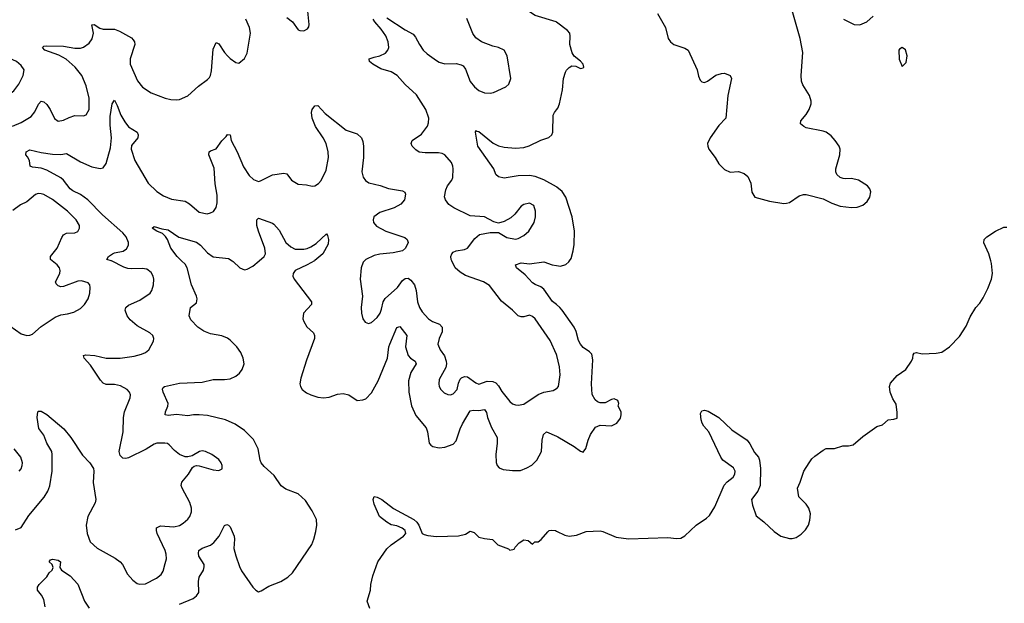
# Model space of a CAD drawing. Header units: inches. Extents: x 2057696 to 2160536, y 827480 to 1016834.
# Tile 419 of 422: x 2146199 to 2153172, y 1007576 to 1011706. Entities that reach past the tile are written whole.
import ezdxf

# ---------------------------------------------------------------- set-up
doc = ezdxf.new("R2010")
doc.units = ezdxf.units.IN
doc.header["$MEASUREMENT"] = 0
for name, color, linetype in [('C1040', 7, 'Continuous'), ('C1041', 7, 'Continuous'), ('C1050', 7, 'Continuous'), ('C1051', 7, 'Continuous')]:
    doc.layers.add(name, color=color, linetype=linetype)

msp = doc.modelspace()

# ---------------------------------------------------------------- linework, layer by layer
at = {"layer": 'C1040', "color": 5}
for points, elevation in [([(2146087.8, 1009567.7), (2146210, 1009483.8), (2146250, 1009470.7), (2146270, 1009474), (2146290, 1009480.7), (2146350, 1009534.4), (2146450, 1009601.7), (2146490, 1009616.5), (2146536.6, 1009623.4), (2146583.3, 1009636.7), (2146630, 1009662), (2146658.4, 1009690), (2146683, 1009730), (2146695.1, 1009770), (2146698.9, 1009810), (2146695.1, 1009830), (2146682.8, 1009842.8), (2146637, 1009857), (2146610, 1009855.3), (2146510, 1009817.8), (2146490, 1009815.8), (2146470, 1009822.4), (2146456.6, 1009836.6), (2146451.1, 1009850), (2146483.5, 1009910), (2146486.2, 1009930), (2146480.4, 1009950), (2146465.1, 1009970), (2146429.8, 1010000)], 360), ([(2146170, 1008096.5), (2146208.3, 1008111.7), (2146262.5, 1008197.5), (2146372.9, 1008327.1), (2146398.2, 1008370), (2146412.5, 1008407.5), (2146428.9, 1008510), (2146428.8, 1008630), (2146426, 1008650), (2146390.8, 1008710), (2146370, 1008766.6), (2146333.3, 1008813.3), (2146323.6, 1008890), (2146326.6, 1008930), (2146330, 1008934.8), (2146350, 1008935.5), (2146390, 1008912.2), (2146512.2, 1008810), (2146560.3, 1008750), (2146644.3, 1008624.3), (2146694.9, 1008570), (2146721.6, 1008530), (2146724.9, 1008510), (2146719.5, 1008430), (2146738.3, 1008310), (2146733.1, 1008286.9), (2146680.3, 1008190), (2146670.3, 1008130), (2146676, 1008070), (2146698.7, 1008010), (2146746.5, 1007966.5), (2146874.8, 1007894.8), (2146910, 1007870.4), (2146927.2, 1007850), (2146962, 1007782), (2146999.9, 1007739.9), (2147030, 1007717), (2147050, 1007711.7), (2147090, 1007714.6), (2147166.7, 1007753.3), (2147200.6, 1007779.4), (2147215.6, 1007804.4), (2147230, 1007858), (2147237.4, 1007890), (2147236.1, 1007923.9), (2147229.7, 1007950), (2147173, 1008070), (2147167, 1008090), (2147168.7, 1008110), (2147195, 1008125), (2147290, 1008116.1), (2147330, 1008127.4), (2147357.1, 1008142.9), (2147388.7, 1008171.3), (2147403.6, 1008190), (2147415.9, 1008224.1), (2147416.2, 1008250), (2147404, 1008290), (2147348.8, 1008390), (2147343.5, 1008410), (2147347.7, 1008432.3), (2147394.7, 1008490), (2147422.3, 1008537.7), (2147433.4, 1008546.6), (2147450, 1008550.6), (2147470, 1008548.5), (2147570, 1008520.5), (2147610, 1008514.8), (2147632.1, 1008527.9), (2147632.7, 1008550), (2147626, 1008570), (2147610, 1008592.7), (2147559, 1008630), (2147515.3, 1008650), (2147490, 1008654), (2147472, 1008650), (2147420.4, 1008619.6), (2147390, 1008611.6), (2147370, 1008613), (2147330, 1008628), (2147296.1, 1008656.1), (2147257.7, 1008697.7), (2147245.6, 1008705.6), (2147226, 1008710), (2147170, 1008709.7), (2147150, 1008702), (2147093.4, 1008666.6), (2146970, 1008605.1), (2146950, 1008600.4), (2146930, 1008602.6), (2146910, 1008620.9), (2146903.5, 1008650), (2146931.1, 1008790), (2146932.8, 1008890), (2146941.3, 1008930), (2146980.5, 1009030), (2146982.4, 1009050), (2146976.9, 1009070), (2146959.6, 1009090), (2146913.7, 1009113.7), (2146870, 1009123.5), (2146810, 1009124.8), (2146790, 1009132.8), (2146770, 1009154.7), (2146701.3, 1009261.3), (2146655.6, 1009310), (2146649.5, 1009330), (2146666.1, 1009333.9), (2146730, 1009329.2), (2146810, 1009310.3), (2146910, 1009311.7), (2147010, 1009325.7), (2147061.4, 1009338.6), (2147089.7, 1009350.3), (2147112.3, 1009370), (2147146, 1009430), (2147149.3, 1009450), (2147141.2, 1009470), (2147121.2, 1009490), (2147030, 1009540.5), (2146981.6, 1009581.6), (2146959.7, 1009610), (2146945.1, 1009650), (2146949.6, 1009670), (2146970, 1009684.9), (2147050, 1009720.4), (2147122.7, 1009770), (2147134.5, 1009790), (2147147, 1009830), (2147149.6, 1009870), (2147145.1, 1009890), (2147130, 1009918), (2147099.7, 1009939.8), (2147065.1, 1009945.1), (2146990, 1009942.4), (2146965.7, 1009945.7), (2146935.5, 1009955.5), (2146850, 1009998.9), (2146846.6, 1010000)], 340), ([(2147329.5, 1007570), (2147427, 1007610), (2147452, 1007628), (2147466.9, 1007653.1), (2147464.1, 1007730), (2147470, 1007761), (2147499.5, 1007810), (2147506, 1007834), (2147506.3, 1007850), (2147468.4, 1007910), (2147464, 1007930), (2147467.8, 1007950), (2147490, 1007966.3), (2147550, 1007986.5), (2147574.2, 1008005.8), (2147612.4, 1008050), (2147650, 1008126), (2147666.3, 1008133.7), (2147678, 1008130), (2147690, 1008116.3), (2147716.9, 1008050), (2147720.2, 1008030), (2147716.5, 1007963.5), (2147729.2, 1007910.8), (2147755.2, 1007835.2), (2147770, 1007805.3), (2147849.1, 1007689.1), (2147870, 1007667.7), (2147890, 1007658), (2147910, 1007663.8), (2147962.3, 1007697.7), (2148047.3, 1007730), (2148098, 1007762), (2148130, 1007791.8), (2148266.9, 1007993.1), (2148283.1, 1008030), (2148296.3, 1008083.7), (2148303.9, 1008130), (2148300.4, 1008170), (2148270.6, 1008230.6), (2148222.7, 1008302.7), (2148170, 1008349.7), (2148082.8, 1008382.8), (2148050, 1008407.6), (2148000, 1008480), (2147930, 1008543.9), (2147909.9, 1008569.9), (2147902.2, 1008590), (2147888.8, 1008670), (2147854.1, 1008734.1), (2147790, 1008798), (2147724.1, 1008844.1), (2147655.2, 1008875.2), (2147530, 1008904.8), (2147470, 1008910.8), (2147430, 1008909.8), (2147390, 1008902.7), (2147310, 1008912.5), (2147250, 1008904.8), (2147229.6, 1008910), (2147231.5, 1008930), (2147248.6, 1008970), (2147249.8, 1008990), (2147213.7, 1009070), (2147209.7, 1009090.3), (2147215.9, 1009104.1), (2147224, 1009110), (2147330, 1009134.9), (2147490, 1009140.8), (2147570, 1009159), (2147650, 1009159.8), (2147690, 1009165.2), (2147730, 1009182.8), (2147755.9, 1009204.1), (2147775.3, 1009230), (2147787.8, 1009270), (2147780.3, 1009310), (2147764.4, 1009350), (2147735.5, 1009390), (2147690, 1009437.7), (2147670, 1009452.3), (2147630, 1009467.6), (2147550, 1009482.8), (2147502, 1009502), (2147459.7, 1009530), (2147410, 1009582.9), (2147399.7, 1009610), (2147409.6, 1009670), (2147450, 1009702), (2147456.4, 1009730), (2147451.9, 1009750), (2147415.3, 1009830), (2147384.5, 1009950), (2147370, 1009976), (2147345.4, 1010000)], 320), ([(2147702.8, 1010000), (2147710, 1009995.5), (2147757.3, 1009950), (2147790, 1009936.4), (2147810, 1009939.5), (2147850, 1009961.1), (2147895.8, 1010000)], 320), ([(2148287.6, 1010000), (2148235.3, 1009970), (2148150.5, 1009930), (2148134.9, 1009910), (2148134.4, 1009890), (2148142, 1009870), (2148266.4, 1009710), (2148266.4, 1009690), (2148208.5, 1009630), (2148203.7, 1009590), (2148210.4, 1009570), (2148233.1, 1009533.1), (2148279.3, 1009490), (2148287.2, 1009470), (2148286.3, 1009450), (2148230, 1009297.2), (2148190, 1009169), (2148183.6, 1009130), (2148187.6, 1009110), (2148199.5, 1009090), (2148230, 1009065.7), (2148260.7, 1009050), (2148310, 1009034), (2148350, 1009029.1), (2148390, 1009035.2), (2148450, 1009056.5), (2148490, 1009059.6), (2148530.2, 1009050.2), (2148590, 1009012.2), (2148630, 1009015.3), (2148650, 1009023.7), (2148690, 1009065.7), (2148736.9, 1009150), (2148804.7, 1009310), (2148812.1, 1009390), (2148819.1, 1009410), (2148870, 1009528), (2148890, 1009533.7), (2148940.9, 1009470), (2148930.2, 1009390), (2148949.3, 1009330), (2148967.2, 1009310), (2149000.3, 1009290), (2149006.5, 1009270), (2148969.4, 1009210), (2148951.5, 1009150), (2148955, 1009070), (2148972.9, 1008972.8), (2149004.1, 1008904.1), (2149076.5, 1008816.5), (2149086.2, 1008790), (2149099.3, 1008710), (2149110, 1008694), (2149124.4, 1008684.4), (2149170, 1008677), (2149210, 1008680.3), (2149270, 1008701.3), (2149290, 1008724.9), (2149317.5, 1008810), (2149334.1, 1008845.9), (2149390, 1008936.9), (2149410, 1008942.4), (2149450, 1008939.3), (2149490, 1008948.5), (2149505, 1008925), (2149512.7, 1008890), (2149540.1, 1008820.1), (2149579.3, 1008750), (2149580.2, 1008710), (2149570.3, 1008630), (2149573.4, 1008573.4), (2149579.3, 1008550), (2149593.7, 1008533.7), (2149623.8, 1008523.8), (2149690, 1008516), (2149744.9, 1008515.1), (2149790, 1008533.7), (2149825.5, 1008554.5), (2149860.5, 1008590), (2149893.7, 1008650), (2149899.3, 1008730), (2149908.9, 1008771.1), (2149929.7, 1008790.3), (2150000, 1008759.4)], 320), ([(2148641.1, 1010000), (2148631.8, 1009990), (2148617.8, 1009950), (2148610.3, 1009870), (2148625.7, 1009750), (2148618, 1009670), (2148619.5, 1009630), (2148628.7, 1009588.7), (2148645.8, 1009565.8), (2148670, 1009554.8), (2148690, 1009564), (2148730, 1009598), (2148752.1, 1009630), (2148762.4, 1009657.6), (2148772.8, 1009710), (2148786.6, 1009733.4), (2148874.7, 1009810), (2148910, 1009861.1), (2148930, 1009875.2), (2148950, 1009875.6), (2148970, 1009863.6), (2148995.6, 1009830), (2149007.8, 1009790), (2149015.3, 1009710), (2149031.5, 1009670), (2149050, 1009639.5), (2149093.4, 1009590), (2149121.3, 1009570), (2149172, 1009552), (2149190.9, 1009530), (2149190, 1009496), (2149169.1, 1009450), (2149160.8, 1009410), (2149176.9, 1009370), (2149207.3, 1009327.3), (2149219.3, 1009290), (2149220.7, 1009270), (2149216, 1009244), (2149170, 1009159), (2149166.7, 1009130), (2149170.6, 1009110), (2149182, 1009090), (2149205.8, 1009065.9), (2149230, 1009053), (2149250, 1009050.5), (2149270, 1009057.1), (2149296, 1009090), (2149305.9, 1009134.1), (2149318, 1009162), (2149327.6, 1009172.4), (2149350, 1009181.2), (2149370, 1009178.6), (2149430, 1009135.2), (2149450, 1009127), (2149510, 1009147), (2149550, 1009145.5), (2149570, 1009135.5), (2149590, 1009115.5), (2149614.5, 1009074.5), (2149670, 1009003.1), (2149690, 1008986.7), (2149710, 1008979.5), (2149730, 1008978.4), (2149770, 1008985.3), (2149870, 1009053.1), (2149910, 1009068.9), (2149977.2, 1009082.8), (2150000, 1009095.3)], 340), ([(2150000, 1009335.9), (2149954.9, 1009434.9), (2149850, 1009589.3), (2149830, 1009606.6), (2149810, 1009615.1), (2149770, 1009602.4), (2149750, 1009602), (2149729.5, 1009610), (2149689.7, 1009649.7), (2149610, 1009715.1), (2149525.9, 1009825.9), (2149484.5, 1009850), (2149355.6, 1009895.6), (2149318.3, 1009918.3), (2149282, 1009950), (2149259.6, 1010000)], 340), ([(2150000, 1009689.3), (2149972.2, 1009712.2), (2149910, 1009798.2), (2149890, 1009814.5), (2149850, 1009831), (2149830, 1009844.8), (2149779.7, 1009899.7), (2149718, 1009950), (2149709.3, 1009970), (2149750, 1009984.6), (2149810, 1009977.8), (2149910, 1009991.2), (2149970, 1009970.2), (2150000, 1009966.4)], 320), ([(2146196, 1008510), (2146210, 1008526.8), (2146216.3, 1008550), (2146218, 1008570), (2146206.6, 1008610), (2146158.5, 1008670)], 360), ([(2148678.7, 1007538.7), (2148659, 1007590), (2148683.7, 1007670), (2148685.1, 1007710), (2148699.5, 1007770), (2148736.4, 1007870), (2148799.6, 1007960.4), (2148830.8, 1007990), (2148916.1, 1008050), (2148934.3, 1008070), (2148929.7, 1008090), (2148907.2, 1008107.2), (2148870, 1008123.7), (2148830, 1008131.2), (2148798.4, 1008150), (2148747.8, 1008190), (2148710, 1008278), (2148702.9, 1008310), (2148709.4, 1008330.6), (2148730, 1008327.3), (2148764.7, 1008310), (2148846.1, 1008246.1), (2148990, 1008168.1), (2149010.7, 1008150.7), (2149025.3, 1008130), (2149050, 1008070.2), (2149063.9, 1008063.9), (2149090, 1008056.3), (2149150, 1008048.7), (2149306.9, 1008053.1), (2149355.5, 1008064.5), (2149390, 1008086.4), (2149417.5, 1008077.5), (2149450, 1008044.4), (2149490, 1008034), (2149547.1, 1008027.1), (2149586, 1007990), (2149661, 1007961), (2149670, 1007952), (2149702, 1007958), (2149707.3, 1007972.7), (2149736.4, 1008003.6), (2149770, 1008024.7), (2149799.6, 1008019.6), (2149830, 1007994), (2149848.4, 1008011.6), (2149870, 1008012), (2149892.9, 1008027.1), (2149938.3, 1008081.7), (2149949.8, 1008090.2), (2149967.6, 1008092.4), (2149993, 1008090), (2150000, 1008086.7)], 280), ([(2146379.7, 1007550), (2146370, 1007604), (2146354.2, 1007634.1), (2146324, 1007670), (2146325.2, 1007690), (2146337, 1007710), (2146390, 1007762.4), (2146407.9, 1007792.1), (2146429.7, 1007810), (2146435.1, 1007830), (2146429.7, 1007849.7), (2146407.1, 1007870), (2146416.2, 1007883.8), (2146430, 1007888.2), (2146470, 1007881.1), (2146488, 1007870), (2146483.8, 1007830), (2146494.9, 1007810), (2146556.5, 1007770), (2146611.1, 1007711.1), (2146657.6, 1007590), (2146690, 1007542)], 320)]:
    msp.add_lwpolyline(points, dxfattribs=dict(at, elevation=elevation))
at = {"layer": 'C1041', "color": 5}
for points, elevation in [([(2150000, 1011688.5), (2149998, 1011690), (2149850, 1011734.7), (2149770, 1011788.6), (2149750, 1011798.3), (2149708.2, 1011808.2), (2149698, 1011818), (2149677.7, 1011890), (2149609.6, 1011990), (2149606, 1012010), (2149616.2, 1012070), (2149611.8, 1012091.8), (2149584.5, 1012130), (2149584, 1012150), (2149594.8, 1012150), (2149681.3, 1012090), (2149722.7, 1012042.7), (2149739.1, 1012030), (2149830, 1012002.3), (2149890, 1011971.5), (2149950, 1011961.2), (2149990, 1011959.7), (2150000, 1011961.2)], 320), ([(2148090, 1011720.7), (2148130.4, 1011690.4), (2148170, 1011634.8), (2148182, 1011630), (2148212.3, 1011627.7), (2148238, 1011642), (2148245.6, 1011654.4), (2148249.2, 1011670.8), (2148237, 1011790)], 360), ([(2146147.2, 1010952.8), (2146210, 1010978.2), (2146280.2, 1011019.8), (2146306.3, 1011053.7), (2146330.8, 1011109.2), (2146350, 1011130.3), (2146370, 1011124.2), (2146390, 1011104.6), (2146414, 1011070), (2146445.8, 1011005.8), (2146470, 1010988.8), (2146510, 1010994.3), (2146550, 1011014.9), (2146590, 1011026.9), (2146650, 1011026.3), (2146670, 1011032.7), (2146690.7, 1011069.3), (2146690.6, 1011150.6), (2146670, 1011237), (2146638.9, 1011310), (2146591.6, 1011370), (2146526.8, 1011426.8), (2146475.7, 1011455.7), (2146377, 1011490), (2146359.3, 1011510), (2146370, 1011519.1), (2146390, 1011520.3), (2146510, 1011517.8), (2146590, 1011504), (2146630, 1011505.5), (2146650, 1011511.6), (2146690, 1011539.3), (2146712.6, 1011570), (2146722.3, 1011610), (2146709.7, 1011670), (2146727.3, 1011672.7), (2146766.5, 1011646.5), (2146790, 1011638.5), (2146870, 1011639.6), (2146905.8, 1011625.8), (2146990, 1011576.5), (2147003.2, 1011563.2), (2147011.6, 1011550), (2147014, 1011530), (2146980.8, 1011430), (2146982, 1011390), (2147033.5, 1011273.5), (2147068.1, 1011228.1), (2147129.1, 1011189.1), (2147230, 1011150.4), (2147270, 1011140.4), (2147310, 1011138), (2147330, 1011142), (2147390, 1011167.3), (2147464.2, 1011235.8), (2147530, 1011282.4), (2147542.7, 1011297.3), (2147549.8, 1011310.2), (2147556.3, 1011343.7), (2147570, 1011498), (2147590, 1011544), (2147610, 1011535.5), (2147650, 1011473), (2147670, 1011450.4), (2147690, 1011430.6), (2147730, 1011402.8), (2147750, 1011398), (2147790, 1011431.3), (2147809.3, 1011470), (2147834, 1011610), (2147827.3, 1011650), (2147800.7, 1011710)], 360), ([(2149259.6, 1010000), (2149255.1, 1010010), (2149252.6, 1010030), (2149259.7, 1010050), (2149270, 1010060.3), (2149290, 1010070.2), (2149350, 1010078.7), (2149370, 1010088.4), (2149421.5, 1010158.5), (2149455.1, 1010184.9), (2149530, 1010199.1), (2149590, 1010198.8), (2149650, 1010163.7), (2149710, 1010152.2), (2149730, 1010157), (2149770, 1010178.4), (2149804.5, 1010210), (2149843.7, 1010270), (2149852.3, 1010310), (2149852.3, 1010350), (2149841.2, 1010390), (2149810, 1010406.6), (2149770, 1010398.4), (2149750, 1010386), (2149706.4, 1010330), (2149676.7, 1010303.3), (2149630, 1010276.9), (2149590, 1010265.2), (2149556.2, 1010276.2), (2149490, 1010311.6), (2149390, 1010316.9), (2149273.6, 1010373.6), (2149237.8, 1010397.8), (2149213.7, 1010430), (2149208.4, 1010451.5), (2149217.4, 1010502.6), (2149229.8, 1010530.2), (2149259.6, 1010570), (2149266, 1010590), (2149269.6, 1010650), (2149267.6, 1010670), (2149256.2, 1010696.2), (2149210, 1010749.5), (2149190, 1010759.7), (2149164.2, 1010764.2), (2149070, 1010763.1), (2149028.9, 1010768.9), (2149004.2, 1010784.2), (2148979.6, 1010810), (2148972, 1010830), (2148978, 1010850), (2149045.2, 1010894.8), (2149087.5, 1010952.5), (2149094.9, 1010974.9), (2149097.4, 1011010), (2149076, 1011070), (2149010, 1011173.7), (2148927.8, 1011247.8), (2148872.8, 1011310), (2148830, 1011338), (2148757.6, 1011357.6), (2148698.7, 1011390), (2148675.1, 1011410), (2148673.6, 1011426.4), (2148674, 1011430), (2148710, 1011441.3), (2148750, 1011449.1), (2148789.4, 1011470), (2148806, 1011490), (2148812.4, 1011510), (2148808.6, 1011550), (2148792, 1011592), (2148760, 1011640), (2148713.3, 1011690), (2148701.8, 1011710)], 340), ([(2148798.6, 1011718.6), (2148930, 1011634), (2148984.5, 1011604.5), (2149002.7, 1011582.7), (2149029.4, 1011529.4), (2149056.9, 1011490), (2149083.5, 1011463.5), (2149150, 1011416.5), (2149170, 1011404.9), (2149210, 1011393.1), (2149290, 1011396), (2149326.6, 1011386.6), (2149339, 1011379), (2149356.4, 1011356.4), (2149390, 1011267.7), (2149419.3, 1011230), (2149450, 1011204.9), (2149490, 1011188.5), (2149530, 1011186.4), (2149554, 1011190), (2149641.2, 1011230), (2149662.7, 1011250), (2149678, 1011290), (2149651.2, 1011450), (2149630, 1011489.4), (2149590, 1011509.6), (2149550, 1011519.7), (2149470, 1011549.7), (2149430, 1011578.3), (2149407.9, 1011607.9), (2149366, 1011714)], 340), ([(2146846.6, 1010000), (2146815.1, 1010010), (2146826.9, 1010030), (2146855.8, 1010050), (2146870, 1010056.8), (2146932.1, 1010067.9), (2146956.2, 1010083.8), (2146968.4, 1010110), (2146968.5, 1010130), (2146952.8, 1010170), (2146930, 1010196.8), (2146784, 1010324), (2146680.3, 1010430), (2146630, 1010467.9), (2146575.3, 1010495.3), (2146556.1, 1010510), (2146510, 1010569.8), (2146490, 1010587.3), (2146390, 1010641.5), (2146350, 1010654.5), (2146290, 1010661.6), (2146273.2, 1010670), (2146267, 1010710), (2146255.1, 1010735.1), (2146241.2, 1010750), (2146243.7, 1010770), (2146270, 1010785.5), (2146350, 1010767), (2146430, 1010754.9), (2146490, 1010752.9), (2146530, 1010759.6), (2146630, 1010699.3), (2146710, 1010665.2), (2146768.2, 1010651.8), (2146790, 1010657.6), (2146811.5, 1010688.5), (2146841.7, 1010798.3), (2146847.9, 1010870), (2146839.4, 1010959.4), (2146840.2, 1011019.8), (2146852.7, 1011110), (2146870, 1011136), (2146890, 1011098.8), (2146914, 1011030), (2146942.5, 1010982.5), (2146970, 1010948.5), (2147030.4, 1010910), (2147037.6, 1010890), (2147035.3, 1010870), (2146990, 1010816), (2146987.9, 1010790), (2147014.4, 1010710), (2147109.5, 1010549.5), (2147170, 1010490.3), (2147218.3, 1010458.3), (2147274.8, 1010434.8), (2147370, 1010421.2), (2147402.5, 1010402.5), (2147470, 1010344.9), (2147527, 1010333), (2147550, 1010338), (2147571.1, 1010348.9), (2147590, 1010376), (2147598.3, 1010410), (2147596.3, 1010463.7), (2147584.2, 1010544.2), (2147574.9, 1010654.9), (2147538.9, 1010750), (2147541.6, 1010770), (2147550, 1010778.4), (2147590, 1010793.1), (2147630, 1010848.9), (2147661.7, 1010878.3), (2147670, 1010893.4), (2147690, 1010892), (2147697.3, 1010850), (2147738.4, 1010770), (2147784.5, 1010664.5), (2147823.1, 1010603.1), (2147854.8, 1010574.8), (2147890, 1010562), (2147904.9, 1010564.9), (2147990, 1010606.9), (2148070, 1010620.3), (2148090, 1010615.5), (2148124.9, 1010570), (2148170, 1010543.1), (2148230, 1010538.4), (2148270, 1010528.2), (2148290, 1010530.4), (2148314.3, 1010545.7), (2148333.2, 1010566.8), (2148370, 1010640.5), (2148386, 1010730), (2148383.2, 1010770), (2148369.1, 1010830), (2148349, 1010870), (2148294.5, 1010950), (2148271.3, 1011010), (2148266, 1011050), (2148269.7, 1011070.3), (2148290, 1011097.3), (2148310, 1011099.1), (2148363.2, 1011043.2), (2148510, 1010924.2), (2148590, 1010898.4), (2148619.3, 1010870), (2148630, 1010844.7), (2148634.6, 1010810), (2148633.8, 1010730), (2148622.8, 1010630), (2148632.1, 1010592), (2148647.8, 1010567.8), (2148672.1, 1010552.1), (2148751.9, 1010531.9), (2148810, 1010510.3), (2148910, 1010495.5), (2148925.5, 1010485.5), (2148932.1, 1010472.1), (2148923.1, 1010430), (2148899.3, 1010400.7), (2148850, 1010375.4), (2148750, 1010340.7), (2148707.7, 1010310), (2148702, 1010290), (2148704.9, 1010270), (2148725.1, 1010245.1), (2148791, 1010210), (2148925.5, 1010165.5), (2148943, 1010150), (2148950.4, 1010130), (2148930.4, 1010090), (2148908.9, 1010071.1), (2148844.7, 1010055.3), (2148750, 1010045.8), (2148710, 1010036.2), (2148650.4, 1010010), (2148641.1, 1010000)], 340), ([(2150000, 1010523), (2149910, 1010573.4), (2149850, 1010597), (2149810, 1010603.7), (2149730, 1010600.6), (2149630, 1010583.5), (2149590, 1010593.6), (2149571.8, 1010610), (2149556.4, 1010650), (2149444.7, 1010810), (2149426.6, 1010910), (2149430, 1010922), (2149436, 1010916), (2149450, 1010914), (2149551.2, 1010831.2), (2149590, 1010812.9), (2149630, 1010804), (2149710, 1010797.2), (2149770, 1010801.8), (2149807.3, 1010812.7), (2149890, 1010853.4), (2149946.7, 1010873.3), (2149968.2, 1010891.8), (2149974, 1010910), (2149976.3, 1011030), (2149985.6, 1011050), (2150000, 1011068)], 320), ([(2146429.8, 1010000), (2146418, 1010010), (2146415.8, 1010030), (2146464.2, 1010090), (2146496.5, 1010163.5), (2146510, 1010184.4), (2146530, 1010195.3), (2146590, 1010198), (2146610, 1010206.8), (2146622.7, 1010230), (2146622.7, 1010250), (2146598, 1010290), (2146536.3, 1010350), (2146430, 1010432.3), (2146370, 1010468), (2146350, 1010474.7), (2146330, 1010475.1), (2146310, 1010469.6), (2146250, 1010415.8), (2146205.2, 1010394.8), (2146150, 1010355.4)], 360), ([(2147895.8, 1010000), (2147930.5, 1010029.5), (2147939.3, 1010050), (2147934.8, 1010090), (2147889.1, 1010210), (2147879.3, 1010250), (2147878, 1010290), (2147890, 1010300.5), (2147990, 1010265.5), (2147998.6, 1010258.6), (2148037.6, 1010217.6), (2148084.4, 1010130), (2148118.4, 1010098.4), (2148150, 1010082.7), (2148210, 1010081.5), (2148233.9, 1010086.1), (2148261.4, 1010098.6), (2148297.8, 1010122.2), (2148371.3, 1010190), (2148378.5, 1010178.5), (2148384.9, 1010150), (2148382.5, 1010117.5), (2148344.9, 1010050), (2148290, 1010001.4), (2148287.6, 1010000)], 320), ([(2147345.4, 1010000), (2147314.7, 1010030), (2147268.3, 1010090), (2147246.6, 1010150), (2147231, 1010171), (2147210, 1010193.2), (2147169, 1010210), (2147137.2, 1010230), (2147150, 1010242.8), (2147204.9, 1010224.9), (2147250, 1010219.5), (2147326.1, 1010166.1), (2147450, 1010132.5), (2147480.2, 1010110), (2147530, 1010054.9), (2147570, 1010027.4), (2147676.5, 1010016.5), (2147702.8, 1010000)], 320)]:
    msp.add_lwpolyline(points, dxfattribs=dict(at, elevation=elevation))
at = {"layer": 'C1041', "color": 5, "elevation": 380}
msp.add_lwpolyline([(2146090, 1011434), (2146070, 1011429.7), (2146026.8, 1011410), (2146002.8, 1011390), (2146003.8, 1011290), (2146010, 1011260.7), (2146055.9, 1011195.9), (2146090, 1011175.3), (2146130, 1011181.3), (2146156.6, 1011203.4), (2146193, 1011250), (2146223.6, 1011310), (2146229.6, 1011350), (2146210, 1011382), (2146175.1, 1011410), (2146130, 1011432.1)], close=True, dxfattribs=at)
at = {"layer": 'C1050', "color": 5}
for points, elevation in [([(2150000, 1008086.7), (2150058.8, 1008058.8), (2150090, 1008051.9), (2150141.3, 1008058.7), (2150210, 1008084.2), (2150310, 1008089.1), (2150330, 1008084.5), (2150424.3, 1008044.3), (2150510, 1008033), (2150790, 1008042.6), (2150850, 1008035.5), (2150882, 1008038), (2150910, 1008052.2), (2150990, 1008128.8), (2151062.6, 1008177.4), (2151083.5, 1008196.5), (2151121.8, 1008258.2), (2151187.4, 1008412.6), (2151210, 1008436.5), (2151251.9, 1008468.1), (2151264.7, 1008490), (2151265.1, 1008510), (2151254.4, 1008534.4), (2151178.9, 1008590), (2151163.5, 1008610), (2151079.7, 1008790), (2151044.4, 1008830), (2151032.6, 1008850), (2151025.1, 1008874.9), (2151021.6, 1008918.4), (2151030, 1008938), (2151050, 1008942.8), (2151074.9, 1008934.9), (2151150, 1008890.8), (2151243, 1008803), (2151350, 1008730.4), (2151370, 1008704.9), (2151403.1, 1008643.1), (2151430.3, 1008610), (2151437.8, 1008590), (2151444.5, 1008530), (2151442.7, 1008410), (2151427.1, 1008370), (2151381.7, 1008310), (2151387.8, 1008270), (2151415.6, 1008195.6), (2151470, 1008153.4), (2151543.2, 1008083.2), (2151590, 1008050.2), (2151650, 1008035.4), (2151670, 1008035), (2151698.3, 1008041.7), (2151734.6, 1008065.4), (2151763.7, 1008096.3), (2151786.2, 1008130), (2151795.9, 1008164.1), (2151798.7, 1008210), (2151788, 1008248), (2151770, 1008277), (2151717.2, 1008330), (2151708, 1008390), (2151727, 1008433), (2151751.8, 1008510), (2151790, 1008570.5), (2151810, 1008598), (2151830, 1008616.3), (2151890, 1008660.3), (2151910, 1008670.3), (2151970, 1008672.2), (2152028, 1008690), (2152070, 1008690.4), (2152103, 1008697), (2152170, 1008755.5), (2152270, 1008827.3), (2152310, 1008838.8), (2152350, 1008874.8), (2152390, 1008878), (2152412.9, 1008887.1), (2152413.6, 1008926.4), (2152405.6, 1008985.6), (2152382.5, 1009022.5), (2152363.7, 1009070), (2152359, 1009110), (2152366, 1009134), (2152412.5, 1009187.5), (2152474, 1009230), (2152514, 1009290), (2152524, 1009310), (2152526, 1009334), (2152534.6, 1009345.4), (2152550, 1009350.4), (2152590, 1009342), (2152690, 1009345.3), (2152730, 1009353.4), (2152784, 1009390), (2152856.2, 1009463.8), (2152902.7, 1009537.3), (2152930, 1009602.8), (2152971.8, 1009670), (2152999.3, 1009700.7), (2153023, 1009737), (2153056.3, 1009803.7), (2153082.6, 1009870), (2153088.4, 1009910), (2153080.7, 1009980.7), (2153076, 1010000)], 280), ([(2150000, 1009966.4), (2150030, 1009962.6), (2150066.7, 1009973.3), (2150088.3, 1009991.7), (2150093.5, 1010000)], 320), ([(2150000, 1008759.4), (2150010, 1008755), (2150125.9, 1008685.9), (2150170, 1008653), (2150190, 1008646), (2150209.6, 1008670.4), (2150225.1, 1008730), (2150242, 1008770), (2150277.6, 1008822.4), (2150310, 1008836.3), (2150390, 1008830.8), (2150428, 1008850), (2150453.6, 1008886.4), (2150458, 1008910), (2150458, 1008930), (2150438, 1008970), (2150442, 1008990), (2150435.3, 1009010), (2150410, 1009024), (2150390, 1009019), (2150344.9, 1008995.1), (2150310, 1008994.5), (2150290, 1009002), (2150275.2, 1009015.2), (2150253.4, 1009053.4), (2150247.7, 1009130), (2150259.2, 1009299.2), (2150250, 1009339.3), (2150235.3, 1009355.3), (2150190, 1009387.1), (2150169.8, 1009410), (2150155.7, 1009435.7), (2150139.2, 1009499.2), (2150125.3, 1009530), (2150041, 1009650), (2150023.5, 1009670), (2150000, 1009689.3)], 320), ([(2150000, 1009095.3), (2150003, 1009097), (2150014, 1009110), (2150026.7, 1009193.3), (2150021, 1009250), (2150002.7, 1009330), (2150000, 1009335.9)], 340)]:
    msp.add_lwpolyline(points, dxfattribs=dict(at, elevation=elevation))
at = {"layer": 'C1051', "color": 5}
for points, elevation in [([(2150715.8, 1011750), (2150772.2, 1011650), (2150792.4, 1011572.4), (2150808.4, 1011550), (2150830.6, 1011530), (2150910, 1011503.9), (2150932.8, 1011490), (2150997.6, 1011350), (2151005.3, 1011305.3), (2151017.5, 1011277.5), (2151030, 1011267.3), (2151050, 1011262), (2151070, 1011270.5), (2151130, 1011312.2), (2151170, 1011326), (2151190, 1011327.7), (2151230.8, 1011310), (2151240.5, 1011290), (2151214.3, 1011170), (2151200.3, 1011010), (2151150, 1010957.6), (2151088.7, 1010870), (2151070.4, 1010830), (2151072.4, 1010810), (2151079.3, 1010790), (2151124.4, 1010730), (2151150, 1010686.8), (2151190, 1010646.8), (2151230, 1010627.3), (2151290, 1010632.7), (2151330, 1010617.6), (2151356.3, 1010596.3), (2151377.1, 1010550), (2151385.2, 1010485.2), (2151406, 1010450), (2151510, 1010420.5), (2151610, 1010406), (2151630, 1010408), (2151650, 1010412.7), (2151720.1, 1010459.9), (2151750, 1010468.4), (2151770, 1010468.5), (2151890, 1010438.4), (2151950, 1010407.7), (2152010, 1010387.3), (2152090, 1010378), (2152130, 1010378.4), (2152170, 1010392.7), (2152200.8, 1010419.2), (2152219.6, 1010450), (2152227, 1010487), (2152219.5, 1010510), (2152202.7, 1010530), (2152139.3, 1010570), (2152090, 1010582.4), (2152050, 1010578.7), (2152030, 1010581.6), (2152010, 1010589.6), (2151985.6, 1010610), (2151978.7, 1010630), (2151978, 1010650), (2152007.8, 1010750), (2152009.6, 1010789.6), (2152002, 1010810), (2151975.6, 1010850), (2151945, 1010885), (2151910, 1010909.7), (2151890, 1010917.2), (2151770, 1010941.7), (2151752.3, 1010950), (2151729.6, 1010970), (2151731.6, 1010990), (2151770, 1011034.9), (2151791, 1011070), (2151803.5, 1011110), (2151804.2, 1011130), (2151791.8, 1011170), (2151744.9, 1011244.9), (2151736.3, 1011270), (2151734.7, 1011310), (2151745.4, 1011474.6), (2151726.7, 1011573.3), (2151669.7, 1011770.3)], 320), ([(2150000, 1011068), (2150010, 1011080.5), (2150022, 1011110), (2150043.1, 1011210), (2150049.7, 1011290), (2150064.4, 1011335.6), (2150071.1, 1011348.9), (2150090, 1011368), (2150110, 1011379.1), (2150136.8, 1011376.8), (2150170, 1011361), (2150190, 1011364.7), (2150193.2, 1011370), (2150189, 1011390), (2150170, 1011413.2), (2150127, 1011447), (2150112.1, 1011472.1), (2150096.2, 1011530), (2150097.6, 1011590), (2150094, 1011610), (2150079.3, 1011630), (2150000, 1011688.5)], 320), ([(2152034, 1011710), (2152110, 1011672.7), (2152150, 1011668.4), (2152199, 1011690), (2152244, 1011730)], 320), ([(2150093.5, 1010000), (2150103.5, 1010016.5), (2150118.3, 1010070), (2150125.2, 1010114.8), (2150128.6, 1010210), (2150111.9, 1010310), (2150066.6, 1010450), (2150040.3, 1010490), (2150001.9, 1010521.9), (2150000, 1010523)], 320), ([(2153076, 1010000), (2153063.9, 1010050), (2153026.3, 1010126.3), (2153030.8, 1010150), (2153049.1, 1010170), (2153109.9, 1010210), (2153170, 1010236.6), (2153190, 1010237.8)], 280)]:
    msp.add_lwpolyline(points, dxfattribs=dict(at, elevation=elevation))
at = {"layer": 'C1051', "color": 5, "elevation": 320}
msp.add_lwpolyline([(2152450, 1011508), (2152430, 1011498), (2152426, 1011490), (2152427.1, 1011427.1), (2152450, 1011374), (2152476.5, 1011403.5), (2152484, 1011450), (2152472.1, 1011492.1)], close=True, dxfattribs=at)

doc.saveas('drawing.dxf')
